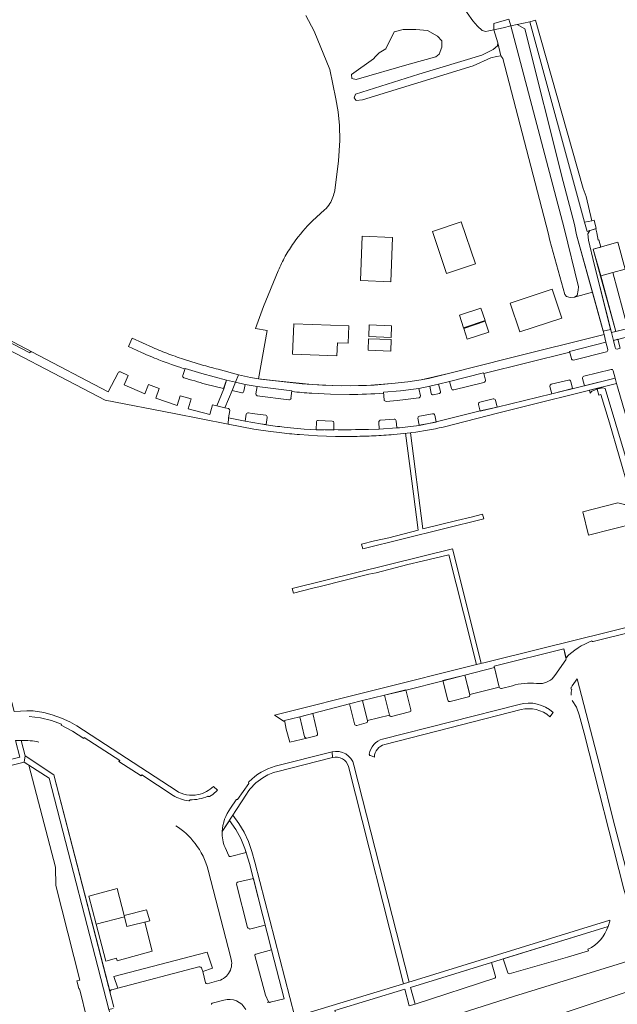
# Model space of a CAD drawing. Header units: metres. Extents: x 209813 to 223847, y 571801 to 587119.
# Tile 263 of 656: x 220166 to 220325, y 575037 to 575299. Entities that reach past the tile are written whole.
import ezdxf

# ---------------------------------------------------------------- set-up
doc = ezdxf.new("R2010")
doc.units = ezdxf.units.M
for name, color, linetype, lineweight in [('B-RO-GR-BEPLANTING_CULTUUR_BOSPLANTSOEN-GV', 8, 'Continuous', 0), ('B-RO-KW-KUNSTWERK_DEK-GV', 8, 'Continuous', 0), ('B-RO-OG-TERREIN_CULTUURSCHEIDING-GV', 8, 'Continuous', 0), ('B-RO-OG-WATER_GREPPEL-GV', 8, 'Continuous', 0), ('B-RO-OG-WEG-GV', 8, 'Continuous', 0), ('B-RO-VH-VERHARDING_GRASBETONSTEEN-GV', 8, 'Continuous', 0), ('B-RO-VH-VERHARDING_HALFVERHARDING-GV', 8, 'Continuous', 0), ('B-RO-VH-VERHARDING_PUIN-GV', 8, 'Continuous', 0), ('B-RO-VH-VERHARDING_STRAATBAKSTEEN-GV', 8, 'Continuous', 0), ('B-RO-VH-VERHARDING_TEGEL-GV', 8, 'Continuous', 0)]:
    doc.layers.add(name, color=color, linetype=linetype, lineweight=lineweight)

msp = doc.modelspace()

# ---------------------------------------------------------------- linework, layer by layer
at = {"layer": 'B-RO-GR-BEPLANTING_CULTUUR_BOSPLANTSOEN-GV', "flags": 128}
for points in [[(220303.438, 575299.325), (220301.982, 575298.918), (220316.545, 575245.477), (220318.427, 575245.866), (220316.988, 575252.358), (220316.168, 575254.453)], [(220313.872, 575244.838), (220310.845, 575256.318), (220300.564, 575296.982), (220298.55, 575298.16), (220296.866, 575297.778), (220311.065, 575243.893), (220314.924, 575228.264), (220314.831, 575227.377), (220314.539, 575225.981), (220313.853, 575225.494), (220318.627, 575226.82), (220314.368, 575242.149)], [(220319.793, 575242.672), (220319.5, 575243.741), (220317.9, 575243.252), (220317.418, 575242.36), (220317.572, 575240.692), (220319.081, 575234.325), (220323.683, 575216.039), (220324.83, 575216.324), (220320.754, 575231.105), (220318.827, 575238.301), (220320.837, 575238.859), (220320.313, 575240.773), (220320.141, 575240.728)], [(220340.032, 575140.522), (220330.541, 575172.608), (220329.738, 575171.093), (220328.378, 575170.203), (220327.19, 575170.265), (220325.431, 575170.69), (220316.078, 575168.312), (220317.61, 575162.09), (220330.22, 575165.23), (220336.49, 575139.644)]]:
    msp.add_lwpolyline(points, close=True, dxfattribs=at)
for points in [[(220183.907, 575033.198), (220189.963, 575034.759), (220189.71, 575035.63), (220173.8, 575097.25), (220168.391, 575100.785), (220175.53, 575073.53), (220175.645, 575068.695), (220182.022, 575043.452), (220181.19, 575043.239), (220181.706, 575041.247)], [(220214.562, 575046.513), (220214.749, 575045.774), (220217.349, 575046.641), (220215.973, 575050.94), (220191.034, 575044.405), (220192.137, 575041.338)], [(220192.137, 575041.338), (220213.742, 575046.997)], [(220181.995, 575040.878), (220183.907, 575033.198)]]:
    msp.add_lwpolyline(points, dxfattribs=at)
at = {"layer": 'B-RO-GR-BEPLANTING_CULTUUR_BOSPLANTSOEN-GV'}
for points in [[(220213.742, 575046.997, -0.4142697), (220214.562, 575046.513)], [(220181.706, 575041.247, -0.1923508), (220181.995, 575040.878)]]:
    msp.add_lwpolyline(points, format="xyb", dxfattribs=at)
at = {"layer": 'B-RO-KW-KUNSTWERK_DEK-GV', "flags": 128}
msp.add_lwpolyline([(220294.825, 575297.313), (220296.866, 575297.778), (220296.337, 575299.585), (220292.307, 575298.453), (220292.381, 575296.757)], close=True, dxfattribs=at)
at = {"layer": 'B-RO-OG-TERREIN_CULTUURSCHEIDING-GV', "flags": 128}
for points in [[(220274.968, 575203.863), (220280.295, 575205.168), (220296.444, 575209.224), (220321.731, 575215.546), (220318.627, 575226.82), (220313.853, 575225.494), (220312.649, 575225.406), (220311.74, 575225.65), (220311.252, 575226.249), (220307.232, 575240.56), (220306.801, 575242.666), (220294.781, 575289.076), (220294.17, 575289.814), (220293.091, 575289.686), (220291.567, 575289.267), (220286.816, 575287.161), (220257.319, 575278.127), (220255.668, 575277.944), (220255.143, 575278.64), (220255.501, 575279.596), (220272.365, 575284.972), (220289.122, 575290.039), (220292.189, 575291.495), (220293.286, 575292.462), (220293.415, 575293.285), (220292.381, 575296.757), (220291.039, 575296.452), (220290.173, 575296.344), (220289.24, 575296.614), (220287.949, 575297.755), (220286.776, 575299.181), (220283.708, 575303.426)], [(220242.233, 575300.575), (220244.464, 575296.398), (220248.609, 575286.146), (220250.189, 575278.376), (220250.856, 575274.894), (220251.231, 575271.218), (220251.325, 575267.26), (220250.956, 575261.818), (220249.937, 575253.96)], [(220247.24, 575248.77), (220244.054, 575245.864)], [(220234.894, 575232.528), (220230.985, 575223.022), (220228.859, 575217.189), (220231.888, 575216.578), (220229.652, 575203.763), (220234.373, 575203.158), (220243.946, 575202.184), (220249.379, 575201.942), (220254.207, 575201.889), (220258.402, 575201.977), (220265.199, 575202.453), (220269.395, 575202.908), (220272.972, 575203.432), (220274.968, 575203.863)], [(220322.71, 575211.56), (220322.238, 575213.482), (220312.535, 575211.058), (220313.009, 575209.121)], [(220325.21, 575211.674), (220325.992, 575211.865), (220325.374, 575214.278), (220324.197, 575213.987), (220324.684, 575212.044)], [(220313.559, 575208.749), (220322.377, 575210.965)], [(220220.257, 575201.136), (220221.134, 575203.372), (220214.48, 575205.133), (220210.035, 575206.45), (220209.424, 575204.655)], [(220289.636, 575205.139), (220289.589, 575205.324), (220280.559, 575203.039), (220281.053, 575201.141)], [(220290.084, 575203.404), (220289.636, 575205.139)], [(220315.986, 575203.819), (220316.476, 575201.907), (220324.678, 575203.952), (220324.163, 575205.875)], [(220323.6, 575206.248), (220316.323, 575204.451)], [(220215.537, 575202.327), (220220.257, 575201.136)], [(220225.72, 575200.424), (220226.034, 575202.21), (220223.469, 575202.828), (220222.568, 575200.62), (220225.138, 575200.032)], [(220238.269, 575198.522), (220238.543, 575200.546), (220229.287, 575201.699), (220228.93, 575199.764)], [(220278.135, 575200.398), (220277.607, 575202.307), (220275.301, 575201.76), (220275.643, 575199.836)], [(220281.65, 575200.786), (220289.716, 575202.796)], [(220307.267, 575201.649), (220307.762, 575199.735), (220313.296, 575201.123), (220312.836, 575203.04)], [(220312.244, 575203.419), (220307.619, 575202.268)], [(220229.266, 575199.219), (220237.684, 575198.106)], [(220272.764, 575199.238), (220272.368, 575201.164), (220267.487, 575200.554), (220262.898, 575200.134), (220263.094, 575198.173)], [(220276.209, 575199.436), (220277.834, 575199.826)], [(220263.616, 575197.712), (220266.612, 575197.963)], [(220272.339, 575198.673), (220272.456, 575198.699)], [(220288.271, 575196.931), (220288.738, 575195.069), (220293.193, 575196.179), (220292.76, 575198.033)], [(220292.175, 575198.415), (220288.618, 575197.524)], [(220226.371, 575194.309), (220226.037, 575192.424), (220230.176, 575191.745), (220231.694, 575191.54)], [(220231.55, 575194.006), (220227.941, 575194.534), (220226.943, 575194.706)], [(220276.017, 575194.443), (220272.509, 575193.803)], [(220276.981, 575192.28), (220276.604, 575194.059)], [(220231.694, 575191.54), (220231.974, 575193.433)], [(220245.049, 575192.148), (220244.983, 575190.242), (220249.687, 575190.078), (220249.722, 575191.993)], [(220249.258, 575192.491), (220245.56, 575192.627)], [(220261.71, 575192.19), (220261.82, 575190.273), (220266.506, 575190.63), (220266.316, 575192.555)], [(220265.793, 575193.008), (220262.171, 575192.724)], [(220272.125, 575193.257), (220272.403, 575191.362), (220277.001, 575192.177), (220276.981, 575192.28)], [(220311.51, 575129.3), (220311.02, 575131.75), (220292.395, 575127.121), (220293.785, 575121.554)], [(220308.621, 575124.658), (220311.56, 575128.87)], [(220284.584, 575124.778), (220278.783, 575123.324), (220280.095, 575118.057)], [(220285.916, 575119.539), (220284.584, 575124.778)], [(220270.252, 575115.546), (220268.923, 575120.866), (220263.19, 575119.427), (220264.528, 575114.069)], [(220294.37, 575121.196), (220297.275, 575121.931)], [(220303.73, 575122.56), (220304.729, 575122.499)], [(220258.694, 575112.61), (220257.352, 575117.968), (220253.893, 575117.101), (220255.197, 575111.733)], [(220280.722, 575117.69), (220285.579, 575118.94), (220285.749, 575119.022), (220285.875, 575119.167)], [(220265.113, 575113.722), (220269.906, 575114.947)], [(220245.366, 575109.239), (220244.062, 575114.525), (220240.596, 575113.668), (220241.909, 575108.35)], [(220255.818, 575111.363), (220258.34, 575112)], [(220166.404, 575107.373), (220167.42, 575103.23), (220175.08, 575098.21), (220190.053, 575040.291)], [(220242.477, 575107.981), (220245.034, 575108.619)], [(220221.899, 575086.047), (220219.94, 575083.05)], [(220222.15, 575076.41), (220226.325, 575077.471), (220226, 575078.53), (220224.91, 575081.18), (220223.62, 575083.57), (220221.899, 575086.047)], [(220220.716, 575078.829), (220221.753, 575076.581)], [(220222.25, 575049.42), (220216.2, 575072.77)], [(220227.13, 575057.25), (220227.2, 575057.05), (220231.438, 575058.15), (220228.247, 575070.563), (220224.025, 575069.571), (220223.828, 575069.401), (220223.759, 575069.07), (220226.721, 575057.52)], [(220270.322, 575019.087), (220269.999, 575019.922), (220270.515, 575021.132), (220272.753, 575022.233), (220281.762, 575025.119), (220293.063, 575028.774), (220315.613, 575036.216), (220341.751, 575044.996), (220362.596, 575051.461), (220363.633, 575051.359), (220363.805, 575051.133), (220364.64, 575051.415), (220364.008, 575053.549), (220363.771, 575056.672), (220363.004, 575058.328), (220361.968, 575059.099), (220326.623, 575048.11), (220297.567, 575039.131), (220273.36, 575031.4), (220273.709, 575029.941)], [(220322.798, 575057.77), (220294.82, 575049.123), (220296.09, 575045.43)], [(220190.54, 575040.92), (220192.137, 575041.338), (220191.034, 575044.405), (220215.973, 575050.94), (220217.349, 575046.641), (220214.749, 575045.774)], [(220228.62, 575050), (220231.46, 575039.43), (220232.319, 575037.689)], [(220232.77, 575037.59), (220236.49, 575038.49), (220233.127, 575051.574), (220228.87, 575050.37)], [(220296.41, 575045.1), (220311.978, 575049.593), (220317.56, 575051.29)], [(220317.56, 575051.29), (220317.44, 575051.68)], [(220292.79, 575044.41), (220291.734, 575048.17), (220270.147, 575041.499), (220271.34, 575037.07), (220292.6, 575043.95)], [(220214.749, 575045.774), (220215.511, 575042.754)], [(220215.93, 575042.491), (220219.01, 575043.32)], [(220269.81, 575036.6), (220268.64, 575041.06), (220249.95, 575035.37), (220250.87, 575032.51), (220251.13, 575031.54)], [(220220.39, 575038.16), (220217.263, 575037.325)]]:
    msp.add_lwpolyline(points, dxfattribs=at)
for points in [[(220260.779, 575289.617), (220261.747, 575290.604), (220263.581, 575291.716), (220265.791, 575296.213), (220268.206, 575296.838), (220271.596, 575296.871), (220274.638, 575296.601), (220277.291, 575295.107), (220278.473, 575293.8), (220278.489, 575292.147), (220277.79, 575290.27), (220276.844, 575289.592), (220269.817, 575287.602), (220255.679, 575283.555), (220254.458, 575283.777), (220254.431, 575284.862), (220260.267, 575289.044)], [(220287.459, 575234.397), (220279.767, 575231.796), (220275.983, 575242.988), (220283.675, 575245.589)], [(220265.345, 575241.424), (220264.892, 575229.616), (220256.777, 575229.925), (220257.23, 575241.733)], [(220310.467, 575219.942), (220299.248, 575216.232), (220296.69, 575223.939), (220307.909, 575227.649)], [(220289.994, 575219.248), (220284.266, 575217.361), (220283.166, 575220.7), (220288.892, 575222.593)], [(220250.517, 575209.875), (220238.705, 575210.312), (220239.005, 575218.426), (220253.669, 575217.892), (220253.494, 575213.196), (220250.644, 575213.302)], [(220264.985, 575214.778), (220258.999, 575215.008), (220259.11, 575218.109), (220265.103, 575217.882)], [(220291.001, 575216.193), (220285.275, 575214.3), (220284.327, 575217.177), (220290.055, 575219.065)], [(220264.978, 575214.199), (220264.86, 575211.131), (220258.865, 575211.352), (220258.983, 575214.42)], [(220325.294, 575201.616), (220325.069, 575202.489), (220317.837, 575200.689), (220318.035, 575199.943), (220318.42, 575200.443), (220320.069, 575201.034), (220321.388, 575201.352), (220322.026, 575201.169), (220330.541, 575172.608), (220340.032, 575140.522), (220340.91, 575140.74), (220341.29, 575141.332), (220341.612, 575141.764), (220341.709, 575142.2), (220341.543, 575142.654), (220331.664, 575179.622)], [(220186.337, 575058.376), (220184.401, 575065.844), (220191.992, 575067.897), (220193.783, 575060.725), (220199.814, 575062.169), (220200.625, 575059.271), (220199.324, 575058.899), (220201.299, 575051.146), (220191.99, 575048.644), (220191.804, 575049.29), (220188.895, 575048.517)]]:
    msp.add_lwpolyline(points, close=True, dxfattribs=at)
at = {"layer": 'B-RO-OG-TERREIN_CULTUURSCHEIDING-GV'}
for points in [[(220249.937, 575253.96, -0.0942844), (220248.633, 575250.433)], [(220248.633, 575250.433, -0.0667533), (220247.24, 575248.77)], [(220244.054, 575245.864, 0.0488732), (220239.028, 575239.988)], [(220239.028, 575239.988, 0.0245353), (220236.754, 575236.396)], [(220236.754, 575236.396, 0.0293899), (220234.894, 575232.528)], [(220324.684, 575212.044, 0.3658631), (220325.21, 575211.674)], [(220322.377, 575210.965, 0.4193663), (220322.71, 575211.56)], [(220313.009, 575209.121, 0.4051969), (220313.559, 575208.749)], [(220209.424, 575204.655, 0.4000635), (220209.721, 575204.03)], [(220316.323, 575204.451, 0.3870902), (220315.986, 575203.819)], [(220324.163, 575205.875, 0.4258861), (220323.6, 575206.248)], [(220209.721, 575204.03, 0.0084089), (220215.537, 575202.327)], [(220289.716, 575202.796, 0.3986383), (220290.084, 575203.404)], [(220307.619, 575202.268, 0.3967977), (220307.267, 575201.649)], [(220312.836, 575203.04, 0.4068731), (220312.244, 575203.419)], [(220225.138, 575200.032, 0.4300798), (220225.72, 575200.424)], [(220228.93, 575199.764, 0.3802698), (220229.266, 575199.219)], [(220272.456, 575198.699, 0.3704391), (220272.764, 575199.238)], [(220275.643, 575199.836, 0.4260202), (220276.209, 575199.436)], [(220277.834, 575199.826, 0.3959584), (220278.135, 575200.398)], [(220281.053, 575201.141, 0.4458841), (220281.637, 575200.782)], [(220237.684, 575198.106, 0.4174319), (220238.318, 575198.537)], [(220263.094, 575198.173, 0.4165736), (220263.616, 575197.712)], [(220266.612, 575197.963, 0.0161409), (220272.339, 575198.673)], [(220288.618, 575197.524, 0.3825085), (220288.271, 575196.931)], [(220292.76, 575198.033, 0.4185239), (220292.175, 575198.415)], [(220226.943, 575194.706, 0.4043071), (220226.371, 575194.309)], [(220231.974, 575193.433, 0.3975658), (220231.55, 575194.006)], [(220272.509, 575193.803, 0.4064798), (220272.125, 575193.257)], [(220276.604, 575194.059, 0.3915195), (220276.017, 575194.443)], [(220245.56, 575192.627, 0.4098332), (220245.049, 575192.148)], [(220249.722, 575191.993, 0.3865151), (220249.258, 575192.491)], [(220262.171, 575192.724, 0.4177387), (220261.71, 575192.19)], [(220266.316, 575192.555, 0.4061583), (220265.793, 575193.008)], [(220311.56, 575128.87, 0.3438658), (220311.51, 575129.3)], [(220304.729, 575122.499, 0.2379376), (220308.621, 575124.658)], [(220293.785, 575121.554, 0.4109265), (220294.37, 575121.196)], [(220297.275, 575121.931, -0.0946772), (220303.73, 575122.56)], [(220280.095, 575118.057, 0.3870614), (220280.702, 575117.684)], [(220285.875, 575119.167, 0.2033366), (220285.916, 575119.539)], [(220269.906, 575114.947, 0.3995838), (220270.256, 575115.527)], [(220258.34, 575112, 0.3996504), (220258.702, 575112.599)], [(220264.528, 575114.069, 0.3927972), (220265.092, 575113.715)], [(220255.197, 575111.733, 0.4073659), (220255.818, 575111.363)], [(220171.09, 575106.91, 0.0565476), (220166.404, 575107.373)], [(220245.034, 575108.619, 0.4248895), (220245.366, 575109.239)], [(220212.7, 575079.9, 0.0954253), (220207.59, 575084.62)], [(220219.94, 575083.05, 0.1174999), (220220.716, 575078.829)], [(220216.2, 575072.77, 0.1110367), (220212.7, 575079.9)], [(220221.753, 575076.581, 0.4258818), (220222.15, 575076.41)], [(220226.721, 575057.52, 0.3338912), (220227.13, 575057.25)], [(220317.44, 575051.68, 0.2017725), (220322.798, 575057.77)], [(220219.01, 575043.32, 0.4198258), (220222.25, 575049.42)], [(220228.87, 575050.37, 0.371416), (220228.62, 575050)], [(220292.6, 575043.95, 0.3350829), (220292.79, 575044.41)], [(220296.09, 575045.43, 0.390727), (220296.41, 575045.1)], [(220215.511, 575042.754, 0.4077556), (220215.93, 575042.491)], [(220190.053, 575040.291, -0.4161052), (220190.54, 575040.92)], [(220217.263, 575037.325, 0.3975419), (220217.068, 575036.966)], [(220226.21, 575035.65, 0.3542155), (220220.39, 575038.16)], [(220232.319, 575037.689, 0.4366939), (220232.77, 575037.59)]]:
    msp.add_lwpolyline(points, format="xyb", dxfattribs=at)
at = {"layer": 'B-RO-OG-WATER_GREPPEL-GV', "flags": 128}
msp.add_lwpolyline([(220294.17, 575289.814), (220293.415, 575293.285), (220293.286, 575292.462), (220292.189, 575291.495), (220289.122, 575290.039), (220272.365, 575284.972), (220255.501, 575279.596), (220255.143, 575278.64), (220255.668, 575277.944), (220257.319, 575278.127), (220286.816, 575287.161), (220291.567, 575289.267), (220293.091, 575289.686)], close=True, dxfattribs=at)
at = {"layer": 'B-RO-OG-WEG-GV', "flags": 128}
msp.add_lwpolyline([(220319.869, 575200.962), (220320.294, 575199.36), (220320.881, 575199.519), (220323.163, 575192), (220328.335, 575174.264), (220328.657, 575173.756), (220329.136, 575172.73), (220327.495, 575172.24), (220327.967, 575170.463), (220327.217, 575170.264), (220328.378, 575170.203), (220329.738, 575171.093), (220330.541, 575172.608), (220322.026, 575201.169), (220321.388, 575201.352), (220320.069, 575201.034)], close=True, dxfattribs=at)
at = {"layer": 'B-RO-VH-VERHARDING_GRASBETONSTEEN-GV', "flags": 128}
msp.add_lwpolyline([(220324.08, 575232.028), (220327.339, 575232.932), (220325.412, 575240.128), (220318.827, 575238.301), (220320.887, 575231.142)], dxfattribs=at)
msp.add_lwpolyline([(220324.83, 575216.324), (220328.065, 575217.127), (220324.08, 575232.028), (220320.887, 575231.142)], close=True, dxfattribs=at)
at = {"layer": 'B-RO-VH-VERHARDING_HALFVERHARDING-GV', "flags": 128}
msp.add_lwpolyline([(220298.55, 575298.16), (220300.564, 575296.982), (220310.845, 575256.318), (220313.872, 575244.838), (220314.368, 575242.149), (220321.524, 575216.392), (220323.473, 575216.877), (220319.081, 575234.325), (220317.572, 575240.692), (220317.418, 575242.36), (220317.9, 575243.252), (220317.177, 575243.026), (220316.545, 575245.477), (220301.982, 575298.918)], close=True, dxfattribs=at)
at = {"layer": 'B-RO-VH-VERHARDING_PUIN-GV', "flags": 128}
msp.add_lwpolyline([(220318.427, 575245.866), (220316.545, 575245.477), (220317.177, 575243.026), (220319.661, 575243.79), (220319.085, 575246.002)], close=True, dxfattribs=at)
at = {"layer": 'B-RO-VH-VERHARDING_STRAATBAKSTEEN-GV', "flags": 128}
for points in [[(220160.483, 575215.262), (220160.232, 575215.046), (220168.64, 575210.662)], [(220169.243, 575210.9), (220160.916, 575215.271)]]:
    msp.add_lwpolyline(points, dxfattribs=at)
at = {"layer": 'B-RO-VH-VERHARDING_TEGEL-GV', "flags": 128}
for points in [[(220390.02, 575232.598), (220344.735, 575221.266), (220323.683, 575216.039), (220324.197, 575213.987), (220332.224, 575215.975), (220332.27, 575215.789), (220355.871, 575221.679), (220374.594, 575226.378), (220374.549, 575226.556), (220381.691, 575228.345), (220382.13, 575226.583), (220390.888, 575228.773), (220390.452, 575230.531), (220398.632, 575232.596)], [(220148.131, 575225.231), (220150.868, 575217.758), (220188.723, 575198.002), (220207.105, 575194.471), (220221.536, 575191.677)], [(220168.64, 575210.662), (220160.232, 575215.046), (220160.483, 575215.262), (220153.95, 575218.822), (220151.747, 575224.242)], [(220272.368, 575201.164), (220275.301, 575201.76), (220277.607, 575202.307), (220280.559, 575203.039), (220289.589, 575205.324), (220289.636, 575205.139), (220312.579, 575210.882), (220312.535, 575211.058), (220322.238, 575213.482), (220321.731, 575215.546), (220296.444, 575209.224), (220280.295, 575205.168), (220272.972, 575203.432), (220269.395, 575202.908), (220265.199, 575202.453), (220260.412, 575202.079), (220256.283, 575201.918), (220251.795, 575201.896), (220246.66, 575202.045), (220241.248, 575202.371), (220230.16, 575203.685), (220227.498, 575204.117), (220224.251, 575204.819)], [(220201.462, 575212.039), (220195.974, 575214.529), (220194.975, 575212.359), (220198.478, 575210.745)], [(220192.227, 575205.336), (220189.589, 575200.257), (220169.243, 575210.9)], [(220214.454, 575207.478), (220210.183, 575208.797)], [(220218.555, 575196.507), (220217.39, 575196.819), (220216.69, 575194.209), (220210.897, 575195.767), (220211.638, 575198.383), (220208.758, 575199.232), (220207.927, 575196.648), (220202.23, 575198.568), (220203.112, 575201.148), (220200.329, 575202.243), (220199.314, 575199.721), (220193.779, 575202.131), (220194.886, 575204.629), (220192.829, 575205.579)], [(220209.721, 575206.435), (220210.035, 575206.45), (220214.48, 575205.133), (220221.134, 575203.372), (220223.469, 575202.828), (220224.251, 575204.819), (220218.848, 575206.298)], [(220221.134, 575203.372), (220220.367, 575201.109), (220218.555, 575196.507), (220220.648, 575196.03), (220222.568, 575200.62), (220223.469, 575202.828)], [(220223.469, 575202.828), (220226.034, 575202.21), (220229.287, 575201.699), (220238.543, 575200.546), (220238.521, 575200.358)], [(220278.851, 575190.881), (220293.662, 575194.673), (220325.069, 575202.489), (220324.678, 575203.952), (220307.762, 575199.735), (220293.193, 575196.179), (220288.712, 575195.175), (220276.981, 575192.28), (220274.551, 575191.701), (220272.412, 575191.297), (220267.236, 575190.635), (220266.506, 575190.63), (220261.82, 575190.273), (220258.96, 575190.255)], [(220243.82, 575199.872), (220248.836, 575199.641), (220253.844, 575199.572)], [(220262.914, 575199.943), (220262.898, 575200.134), (220267.487, 575200.554), (220272.368, 575201.164)], [(220221.664, 575195.814), (220220.648, 575196.03)], [(220221.592, 575193.293), (220221.972, 575195.259)], [(220231.681, 575191.454), (220230.176, 575191.745), (220226.037, 575192.424), (220221.592, 575193.293), (220221.536, 575191.677), (220228.343, 575190.338), (220232.851, 575189.705), (220235.183, 575189.423)], [(220249.69, 575190.189), (220247.15, 575190.144), (220244.98, 575190.167), (220241.796, 575190.349), (220239.021, 575190.591), (220236.459, 575190.857)], [(220240.558, 575188.862), (220245.336, 575188.558), (220250.107, 575188.398), (220255.33, 575188.397)], [(220268.838, 575189.225), (220270.916, 575173.078), (220272.137, 575163.398), (220264.352, 575161.367), (220260.559, 575160.525), (220257.097, 575159.666)], [(220265.68, 575188.891), (220270.138, 575189.381)], [(220270.138, 575189.381), (220270.464, 575189.422)], [(220273.416, 575163.723), (220270.138, 575189.381)], [(220257.097, 575159.666), (220257.416, 575158.375), (220289.671, 575166.412), (220289.359, 575167.678), (220286.318, 575166.832), (220282.517, 575165.98), (220273.416, 575163.723)], [(220288.982, 575127.914), (220281.287, 575158.458), (220238.635, 575147.885), (220238.964, 575146.613), (220244.12, 575147.967), (220246.081, 575148.372), (220259.016, 575151.656), (220260.97, 575152.064), (220269.444, 575154.242), (220273.229, 575155.088), (220280.324, 575156.834), (220284.259, 575141.32), (220287.707, 575127.58)], [(220330.17, 575136.85), (220334.39, 575137.86), (220334.609, 575137.636), (220341.34, 575139.29), (220340.91, 575140.74), (220304.668, 575131.759), (220289.992, 575128.145), (220287.707, 575127.58), (220233.855, 575114.118), (220236.21, 575112.564)], [(220318.776, 575133.694), (220329.95, 575136.5)], [(220292.486, 575126.758), (220292.395, 575127.121), (220311.02, 575131.75), (220311.612, 575129.408)], [(220263.19, 575119.427), (220268.956, 575120.735), (220278.814, 575123.201)], [(220278.814, 575123.201), (220284.584, 575124.778)], [(220330.408, 575062.465), (220324.152, 575086.159), (220321.058, 575098.806), (220314.582, 575123.802), (220313.2, 575121.86), (220312.951, 575121.412)], [(220207.635, 575093.983), (220181.23, 575111.24), (220179.32, 575112.32), (220177.15, 575113.31), (220174.62, 575114.21), (220172.4, 575114.76), (220169.58, 575115.2), (220167.874, 575115.276), (220164.527, 575115.098), (220163.198, 575120.215), (220137.522, 575113.789)], [(220240.596, 575113.668), (220253.893, 575117.101), (220257.354, 575117.959)], [(220313.23, 575117.97), (220314.35, 575116.19), (220315.126, 575114.152), (220316.441, 575109.292), (220327.003, 575067.734), (220327.434, 575066.16), (220328.099, 575064.418), (220329.491, 575062.086), (220330.094, 575061.347), (220331.411, 575060.184)], [(220299.08, 575116.97), (220262.698, 575107.718)], [(220283.736, 575111.509), (220299.63, 575115.56)], [(220168.501, 575113.721), (220171.53, 575113.38), (220174.46, 575112.68), (220177.13, 575111.71), (220177.04, 575111.42), (220180.04, 575109.84), (220183.04, 575107.91), (220183.2, 575108.15), (220192.62, 575102), (220192.44, 575101.75), (220198.31, 575097.91), (220198.5, 575098.14), (220206.879, 575092.673)], [(220241.909, 575108.35), (220240.596, 575113.668), (220236.21, 575112.564), (220236.61, 575112.3)], [(220307.24, 575113.68), (220308.158, 575114.792)], [(220236.61, 575112.3), (220236.985, 575110.347), (220237.938, 575106.883), (220242.477, 575107.981)], [(220263.26, 575106.29), (220283.736, 575111.509)], [(220167.42, 575103.23), (220166.404, 575107.373), (220164.855, 575107.289), (220165.97, 575102.87), (220145.592, 575097.724)], [(220167.42, 575103.23), (220167.151, 575101.595), (220173.8, 575097.25), (220189.71, 575035.63), (220190.89, 575035.94)], [(220191.086, 575036.297), (220175.08, 575098.21), (220167.42, 575103.23)], [(220234.44, 575098.992), (220249.36, 575102.76), (220249.213, 575104.291), (220234.09, 575100.48)], [(220259.438, 575103.331), (220260.5, 575102.93)], [(220146.028, 575096.252), (220167.151, 575101.595)], [(220253.606, 575100.401), (220268.308, 575042.514)], [(220269.743, 575042.957), (220255.057, 575100.781)], [(220216.55, 575092.412), (220217.45, 575092.97), (220218.706, 575094.085), (220217.64, 575095.08)], [(220227.07, 575095.89), (220224.06, 575091.59)], [(220219.94, 575083.05), (220226.45, 575093.05)], [(220223.64, 575091.5), (220222.2, 575089.26)], [(220251.13, 575031.54), (220250.73, 575032.49), (220249.95, 575035.37), (220268.64, 575041.06), (220269.81, 575036.6), (220271.34, 575037.07), (220270.147, 575041.499), (220322.798, 575057.77), (220323.221, 575059.196), (220323.253, 575059.476), (220268.308, 575042.514), (220239.31, 575033.67), (220228.67, 575074.93), (220227.87, 575077.76), (220226.92, 575080.4), (220225.77, 575082.87), (220224.36, 575085.22), (220222.785, 575087.411)], [(220221.899, 575086.047), (220223.62, 575083.57), (220224.91, 575081.18), (220226, 575078.53), (220227.23, 575074.52), (220233.127, 575051.574)], [(220194.558, 575057.747), (220200.625, 575059.271), (220199.814, 575062.169), (220193.783, 575060.725)], [(220194.558, 575057.747), (220193.865, 575060.354)], [(220186.337, 575058.376), (220188.895, 575048.517), (220191.804, 575049.29), (220191.99, 575048.644), (220201.299, 575051.146), (220199.324, 575058.899)], [(220233.127, 575051.574), (220236.49, 575038.49), (220232.77, 575037.59)], [(220232.319, 575037.689), (220232.03, 575037.52)]]:
    msp.add_lwpolyline(points, dxfattribs=at)
at = {"layer": 'B-RO-VH-VERHARDING_TEGEL-GV'}
for points in [[(220169.243, 575210.9, 0.4119099), (220168.64, 575210.662)], [(220198.478, 575210.745, 0.0129506), (220203.101, 575208.791)], [(220205.718, 575210.343, -0.0113487), (220201.462, 575212.039)], [(220210.183, 575208.797, -0.0115766), (220205.718, 575210.343)], [(220203.101, 575208.791, 0.014589), (220209.721, 575206.435)], [(220218.848, 575206.298, -0.009175), (220214.454, 575207.478)], [(220192.829, 575205.579, 0.3635567), (220192.227, 575205.336)], [(220238.521, 575200.358, 0.0116885), (220243.82, 575199.872)], [(220253.844, 575199.572, 0.0237009), (220262.914, 575199.943)], [(220221.972, 575195.259, 0.3897602), (220221.664, 575195.814)], [(220236.459, 575190.857, -0.0090157), (220231.681, 575191.454)], [(220235.183, 575189.423, 0.0109929), (220240.558, 575188.862)], [(220258.96, 575190.255, -0.0112153), (220249.69, 575190.189)], [(220255.33, 575188.397, 0.0097536), (220260.353, 575188.53)], [(220260.353, 575188.53, 0.011063), (220265.68, 575188.891)], [(220270.464, 575189.422, 0.0323493), (220278.851, 575190.881)], [(220311.612, 575129.408, -0.1113375), (220318.44, 575133.86)], [(220318.44, 575133.86, 0.3770741), (220318.776, 575133.694)], [(220312.951, 575121.412, 0.4373005), (220313.11, 575120.92)], [(220313.11, 575120.92, 0.0821453), (220312.926, 575119.435)], [(220308.158, 575114.792, 0.2541976), (220299.08, 575116.97)], [(220299.63, 575115.56, -0.2488249), (220307.24, 575113.68)], [(220262.698, 575107.718, 0.2989309), (220259.16, 575103.69)], [(220260.5, 575102.93, -0.3307439), (220263.26, 575106.29)], [(220255.057, 575100.781, 0.411069), (220249.213, 575104.291)], [(220249.36, 575102.76, -0.4235438), (220253.606, 575100.401)], [(220259.16, 575103.69, 0.4409871), (220259.438, 575103.331)], [(220234.09, 575100.48, 0.1383966), (220227.08, 575096.32)], [(220226.45, 575093.05, -0.1158621), (220230.8, 575097.4)], [(220230.8, 575097.4, -0.0824974), (220234.44, 575098.992)], [(220213.53, 575092.91, -0.2024303), (220207.635, 575093.983)], [(220217.64, 575095.08, -0.1430202), (220213.53, 575092.91)], [(220227.08, 575096.32, 0.4), (220227.07, 575095.89)], [(220206.879, 575092.673, 0.1100185), (220211.02, 575091.28)], [(220211.02, 575091.28, 0.4207734), (220211.34, 575091.55)], [(220211.34, 575091.55, 0.1177037), (220216.13, 575092.51)], [(220216.13, 575092.51, 0.4195409), (220216.55, 575092.412)], [(220224.06, 575091.59, 0.4191871), (220223.64, 575091.5)], [(220222.2, 575089.26, 0.1532773), (220219.94, 575083.05)]]:
    msp.add_lwpolyline(points, format="xyb", dxfattribs=at)
at = {"layer": 'B-RO-VH-VERHARDING_TEGEL-GV', "flags": 128}
for points in [[(220285.905, 575119.584), (220293.785, 575121.554), (220292.486, 575126.758), (220284.584, 575124.778)], [(220258.688, 575112.634), (220264.528, 575114.069), (220263.19, 575119.427), (220257.354, 575117.959)], [(220193.783, 575060.725), (220191.992, 575067.897), (220184.401, 575065.844), (220186.337, 575058.376), (220193.865, 575060.354)]]:
    msp.add_lwpolyline(points, close=True, dxfattribs=at)
at = {"layer": 'B-RO-VH-VERHARDING_TEGEL-GV'}
msp.add_arc((220242.378, 575108.449), 0.479, 191.96406, 280.74932, dxfattribs=at)

doc.saveas('drawing.dxf')
